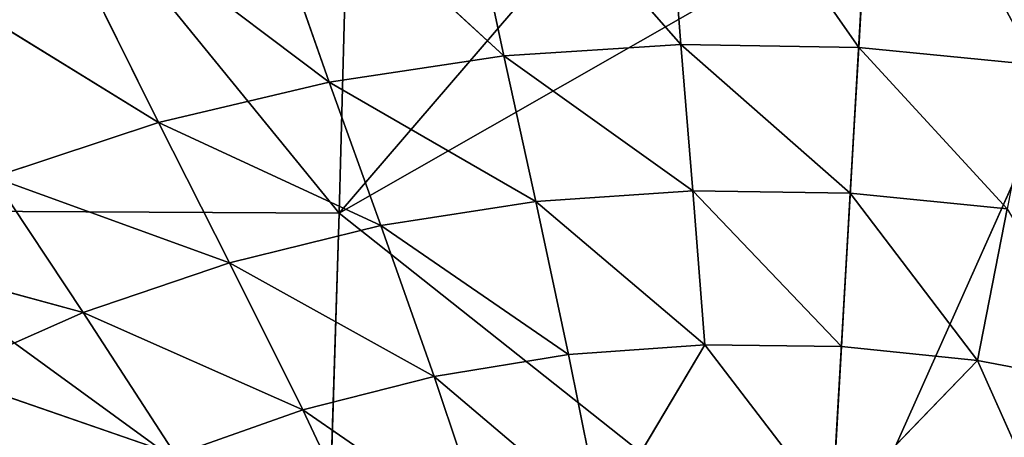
# Model space of a CAD drawing. Extents: x 228 to 329, y 0 to 150.
# Tile 339 of 656: x 277.259 to 279.213, y 52.565 to 53.394. Entities that reach past the tile are written whole.
import ezdxf

# ---------------------------------------------------------------- set-up
doc = ezdxf.new("R2010")
doc.units = 0
doc.header["$LTSCALE"] = 25.4
doc.layers.get('0').update_dxf_attribs({"color": 13, "linetype": 'CONTINUOUS'})

# ---------------------------------------------------------------- blocks, each defined once
blk = doc.blocks.new('SIS-9506-8054_STL_1')
at = {"color": 7}
for p, q in [((50.1478, 86.0009, 97.9251), (49.1637, 85.3862, 97.2097)), ((50.1478, 86.0009, 97.9251), (49.1637, 85.3862, 97.2097)), ((50.1697, 85.3862, 97.2149), (50.1478, 86.0009, 97.9251)), ((50.1697, 85.3862, 97.2149), (50.1478, 86.0009, 97.9251)), ((51.1378, 86.0009, 97.9821), (50.1697, 85.3862, 97.2149)), ((51.1378, 86.0009, 97.9821), (50.1697, 85.3862, 97.2149)), ((51.1378, 86.0009, 97.9821), (51.2164, 84.8661, 96.6174)), ((51.1378, 86.0009, 97.9821), (51.2164, 84.8661, 96.6174)), ((51.1378, 86.0009, 97.9821), (51.7306, 84.8661, 96.6557)), ((51.1378, 86.0009, 97.9821), (51.7306, 84.8661, 96.6557)), ((50.1697, 85.3862, 97.2149), (49.1637, 85.3862, 97.2097)), ((50.1697, 85.3862, 97.2149), (49.1637, 85.3862, 97.2097)), ((50.1697, 85.3862, 97.2149), (49.6735, 84.8661, 96.605)), ((50.1697, 85.3862, 97.2149), (49.6735, 84.8661, 96.605)), ((50.7011, 84.8661, 96.5964), (50.1697, 85.3862, 97.2149)), ((50.1697, 85.3862, 97.2149), (51.2164, 84.8661, 96.6174)), ((50.1697, 85.3862, 97.2149), (51.2164, 84.8661, 96.6174)), ((50.1866, 84.8661, 96.5925), (50.1697, 85.3862, 97.2149)), ((50.7011, 84.8661, 96.5964), (50.1697, 85.3862, 97.2149)), ((50.1866, 84.8661, 96.5925), (50.1697, 85.3862, 97.2149)), ((49.8112, 62.1009, 97.0353), (49.148, 62.1517, 96.6261)), ((49.8112, 62.1009, 97.0353), (49.148, 62.1517, 96.6261)), ((49.5458, 62.1517, 96.4992), (49.8112, 62.1009, 97.0353)), ((49.5458, 62.1517, 96.4992), (50.1501, 62.1009, 96.9549)), ((49.5458, 62.1517, 96.4992), (49.8112, 62.1009, 97.0353)), ((49.5458, 62.1517, 96.4992), (50.1501, 62.1009, 96.9549)), ((49.957, 62.1517, 96.4052), (50.1501, 62.1009, 96.9549)), ((49.957, 62.1517, 96.4052), (50.1501, 62.1009, 96.9549)), ((49.957, 62.1517, 96.4052), (50.4968, 62.1009, 96.9031)), ((49.957, 62.1517, 96.4052), (50.4968, 62.1009, 96.9031)), ((50.8482, 62.1009, 96.8801), (50.378, 62.1517, 96.345)), ((50.4968, 62.1009, 96.9031), (50.378, 62.1517, 96.345)), ((50.8482, 62.1009, 96.8801), (50.378, 62.1517, 96.345)), ((50.4968, 62.1009, 96.9031), (50.378, 62.1517, 96.345)), ((50.8047, 62.1517, 96.3189), (50.8482, 62.1009, 96.8801)), ((50.8047, 62.1517, 96.3189), (50.8482, 62.1009, 96.8801)), ((50.8047, 62.1517, 96.3189), (51.2009, 62.1009, 96.886)), ((50.8047, 62.1517, 96.3189), (51.2009, 62.1009, 96.886)), ((51.2331, 62.1517, 96.3266), (51.2009, 62.1009, 96.886)), ((51.2331, 62.1517, 96.3266), (51.2009, 62.1009, 96.886)), ((49.6618, 62.0459, 97.4119), (49.1697, 62.1009, 97.2786)), ((49.6618, 62.0459, 97.4119), (49.1697, 62.1009, 97.2786)), ((49.8112, 62.1009, 97.0353), (49.4834, 62.1009, 97.1435)), ((49.8112, 62.1009, 97.0353), (49.4834, 62.1009, 97.1435)), ((49.9525, 62.0459, 97.3131), (49.4834, 62.1009, 97.1435)), ((49.9525, 62.0459, 97.3131), (49.4834, 62.1009, 97.1435)), ((49.6618, 62.0459, 97.4119), (49.4834, 62.1009, 97.1435)), ((49.6618, 62.0459, 97.4119), (49.4834, 62.1009, 97.1435)), ((49.8112, 62.1009, 97.0353), (49.9525, 62.0459, 97.3131)), ((50.1501, 62.1009, 96.9549), (49.8112, 62.1009, 97.0353)), ((50.1501, 62.1009, 96.9549), (49.8112, 62.1009, 97.0353)), ((50.2528, 62.0459, 97.2394), (49.8112, 62.1009, 97.0353)), ((50.2528, 62.0459, 97.2394), (49.8112, 62.1009, 97.0353)), ((49.8112, 62.1009, 97.0353), (49.9525, 62.0459, 97.3131)), ((50.1501, 62.1009, 96.9549), (50.2528, 62.0459, 97.2394)), ((50.1501, 62.1009, 96.9549), (50.5602, 62.0459, 97.1918)), ((50.1501, 62.1009, 96.9549), (50.2528, 62.0459, 97.2394)), ((50.4968, 62.1009, 96.9031), (50.1501, 62.1009, 96.9549)), ((50.4968, 62.1009, 96.9031), (50.1501, 62.1009, 96.9549)), ((50.1501, 62.1009, 96.9549), (50.5602, 62.0459, 97.1918)), ((50.4968, 62.1009, 96.9031), (50.5602, 62.0459, 97.1918)), ((50.4968, 62.1009, 96.9031), (50.5602, 62.0459, 97.1918)), ((50.4968, 62.1009, 96.9031), (50.8716, 62.0459, 97.1704)), ((50.4968, 62.1009, 96.9031), (50.8716, 62.0459, 97.1704)), ((50.4968, 62.1009, 96.9031), (50.8482, 62.1009, 96.8801)), ((50.4968, 62.1009, 96.9031), (50.8482, 62.1009, 96.8801)), ((51.1842, 62.0459, 97.1753), (50.8482, 62.1009, 96.8801)), ((50.8482, 62.1009, 96.8801), (51.2009, 62.1009, 96.886)), ((50.8482, 62.1009, 96.8801), (51.2009, 62.1009, 96.886)), ((50.8716, 62.0459, 97.1704), (50.8482, 62.1009, 96.8801)), ((51.1842, 62.0459, 97.1753), (50.8482, 62.1009, 96.8801)), ((50.8716, 62.0459, 97.1704), (50.8482, 62.1009, 96.8801)), ((51.2009, 62.1009, 96.886), (51.1842, 62.0459, 97.1753)), ((51.2009, 62.1009, 96.886), (51.1842, 62.0459, 97.1753)), ((51.2009, 62.1009, 96.886), (51.4954, 62.0459, 97.2063)), ((51.2009, 62.1009, 96.886), (51.4954, 62.0459, 97.2063)), ((51.2009, 62.1009, 96.886), (51.552, 62.1009, 96.9207)), ((51.2009, 62.1009, 96.886), (51.552, 62.1009, 96.9207)), ((49.6618, 62.0459, 97.4119), (49.3837, 62.0459, 97.535)), ((49.6618, 62.0459, 97.4119), (49.3837, 62.0459, 97.535)), ((49.8453, 61.9553, 97.694), (49.3837, 62.0459, 97.535)), ((49.8453, 61.9553, 97.694), (49.3837, 62.0459, 97.535)), ((49.9525, 62.0459, 97.3131), (49.6618, 62.0459, 97.4119)), ((49.9525, 62.0459, 97.3131), (49.6618, 62.0459, 97.4119)), ((50.0976, 61.9553, 97.6051), (49.6618, 62.0459, 97.4119)), ((50.0976, 61.9553, 97.6051), (49.6618, 62.0459, 97.4119)), ((49.8453, 61.9553, 97.694), (49.6618, 62.0459, 97.4119)), ((49.8453, 61.9553, 97.694), (49.6618, 62.0459, 97.4119)), ((49.9525, 62.0459, 97.3131), (50.0976, 61.9553, 97.6051)), ((50.2528, 62.0459, 97.2394), (49.9525, 62.0459, 97.3131)), ((50.2528, 62.0459, 97.2394), (49.9525, 62.0459, 97.3131)), ((50.3583, 61.9553, 97.5388), (49.9525, 62.0459, 97.3131)), ((50.3583, 61.9553, 97.5388), (49.9525, 62.0459, 97.3131)), ((49.9525, 62.0459, 97.3131), (50.0976, 61.9553, 97.6051)), ((50.2528, 62.0459, 97.2394), (50.3583, 61.9553, 97.5388)), ((50.5602, 62.0459, 97.1918), (50.2528, 62.0459, 97.2394)), ((50.5602, 62.0459, 97.1918), (50.2528, 62.0459, 97.2394)), ((50.6251, 61.9553, 97.4956), (50.2528, 62.0459, 97.2394)), ((50.6251, 61.9553, 97.4956), (50.2528, 62.0459, 97.2394)), ((50.2528, 62.0459, 97.2394), (50.3583, 61.9553, 97.5388)), ((50.6251, 61.9553, 97.4956), (50.5602, 62.0459, 97.1918)), ((50.5602, 62.0459, 97.1918), (50.8954, 61.9553, 97.4759)), ((50.6251, 61.9553, 97.4956), (50.5602, 62.0459, 97.1918)), ((50.8716, 62.0459, 97.1704), (50.5602, 62.0459, 97.1918)), ((50.8716, 62.0459, 97.1704), (50.5602, 62.0459, 97.1918)), ((50.5602, 62.0459, 97.1918), (50.8954, 61.9553, 97.4759)), ((50.8716, 62.0459, 97.1704), (50.8954, 61.9553, 97.4759)), ((50.8716, 62.0459, 97.1704), (50.8954, 61.9553, 97.4759)), ((50.8716, 62.0459, 97.1704), (51.1667, 61.9553, 97.4797)), ((50.8716, 62.0459, 97.1704), (51.1667, 61.9553, 97.4797)), ((50.8716, 62.0459, 97.1704), (51.1842, 62.0459, 97.1753)), ((50.8716, 62.0459, 97.1704), (51.1842, 62.0459, 97.1753)), ((51.1667, 61.9553, 97.4797), (51.1842, 62.0459, 97.1753)), ((51.1667, 61.9553, 97.4797), (51.1842, 62.0459, 97.1753)), ((51.4367, 61.9553, 97.507), (51.1842, 62.0459, 97.1753)), ((51.1842, 62.0459, 97.1753), (51.4954, 62.0459, 97.2063)), ((51.1842, 62.0459, 97.1753), (51.4954, 62.0459, 97.2063)), ((51.4367, 61.9553, 97.507), (51.1842, 62.0459, 97.1753)), ((51.4367, 61.9553, 97.507), (51.4954, 62.0459, 97.2063)), ((51.4367, 61.9553, 97.507), (51.4954, 62.0459, 97.2063)), ((50.0976, 61.9553, 97.6051), (49.8453, 61.9553, 97.694)), ((50.0976, 61.9553, 97.6051), (49.8453, 61.9553, 97.694)), ((50.0976, 61.9553, 97.6051), (50.2454, 61.8174, 97.9175)), ((50.3583, 61.9553, 97.5388), (50.0976, 61.9553, 97.6051)), ((50.3583, 61.9553, 97.5388), (50.0976, 61.9553, 97.6051)), ((50.4655, 61.8174, 97.859), (50.0976, 61.9553, 97.6051)), ((50.4655, 61.8174, 97.859), (50.0976, 61.9553, 97.6051)), ((50.0976, 61.9553, 97.6051), (50.2454, 61.8174, 97.9175)), ((50.3583, 61.9553, 97.5388), (50.4655, 61.8174, 97.859)), ((50.6251, 61.9553, 97.4956), (50.3583, 61.9553, 97.5388)), ((50.6251, 61.9553, 97.4956), (50.3583, 61.9553, 97.5388)), ((50.6908, 61.8174, 97.8207), (50.3583, 61.9553, 97.5388)), ((50.6908, 61.8174, 97.8207), (50.3583, 61.9553, 97.5388)), ((50.3583, 61.9553, 97.5388), (50.4655, 61.8174, 97.859)), ((50.8954, 61.9553, 97.4759), (50.6251, 61.9553, 97.4956)), ((50.8954, 61.9553, 97.4759), (50.6251, 61.9553, 97.4956)), ((50.6908, 61.8174, 97.8207), (50.6251, 61.9553, 97.4956)), ((50.6908, 61.8174, 97.8207), (50.6251, 61.9553, 97.4956)), ((50.8954, 61.9553, 97.4759), (50.6908, 61.8174, 97.8207)), ((50.8954, 61.9553, 97.4759), (50.6908, 61.8174, 97.8207)), ((50.8954, 61.9553, 97.4759), (51.148, 61.8174, 97.8058)), ((51.1667, 61.9553, 97.4797), (50.8954, 61.9553, 97.4759)), ((51.1667, 61.9553, 97.4797), (50.8954, 61.9553, 97.4759)), ((50.8954, 61.9553, 97.4759), (51.148, 61.8174, 97.8058)), ((51.1667, 61.9553, 97.4797), (51.148, 61.8174, 97.8058)), ((51.148, 61.8174, 97.8058), (51.4367, 61.9553, 97.507)), ((51.148, 61.8174, 97.8058), (51.4367, 61.9553, 97.507)), ((51.1667, 61.9553, 97.4797), (51.148, 61.8174, 97.8058)), ((51.1667, 61.9553, 97.4797), (51.4367, 61.9553, 97.507)), ((51.1667, 61.9553, 97.4797), (51.4367, 61.9553, 97.507)), ((51.6004, 61.8174, 97.8731), (51.4367, 61.9553, 97.507)), ((51.4367, 61.9553, 97.507), (51.7029, 61.9553, 97.5576)), ((51.4367, 61.9553, 97.507), (51.7029, 61.9553, 97.5576)), ((51.6004, 61.8174, 97.8731), (51.4367, 61.9553, 97.507))]:
    blk.add_line(p, q, dxfattribs=at)
mesh = blk.add_polyface(dxfattribs=at)
corners = [(50.1478, 86.0009, 97.9251), (49.1637, 85.3862, 97.2097), (49.1605, 86.0009, 97.8683)]
mesh.append_faces([[corners[k] for k in face] for face in [(0, 1, 2)]], dxfattribs={"color": 7})
mesh = blk.add_polyface(dxfattribs=at)
corners = [(50.1478, 86.0009, 97.9251), (50.1697, 85.3862, 97.2149), (49.1637, 85.3862, 97.2097)]
mesh.append_faces([[corners[k] for k in face] for face in [(0, 1, 2)]], dxfattribs={"color": 7})
mesh = blk.add_polyface(dxfattribs=at)
corners = [(51.1378, 86.0009, 97.9821), (50.1697, 85.3862, 97.2149), (50.1478, 86.0009, 97.9251)]
mesh.append_faces([[corners[k] for k in face] for face in [(0, 1, 2)]], dxfattribs={"color": 7})
mesh = blk.add_polyface(dxfattribs=at)
corners = [(51.1378, 86.0009, 97.9821), (51.2164, 84.8661, 96.6174), (50.1697, 85.3862, 97.2149)]
mesh.append_faces([[corners[k] for k in face] for face in [(0, 1, 2)]], dxfattribs={"color": 7})
mesh = blk.add_polyface(dxfattribs=at)
corners = [(51.1378, 86.0009, 97.9821), (51.7306, 84.8661, 96.6557), (51.2164, 84.8661, 96.6174)]
mesh.append_faces([[corners[k] for k in face] for face in [(0, 1, 2)]], dxfattribs={"color": 7})
mesh = blk.add_polyface(dxfattribs=at)
corners = [(52.1278, 86.0009, 98.039), (51.7306, 84.8661, 96.6557), (51.1378, 86.0009, 97.9821)]
mesh.append_faces([[corners[k] for k in face] for face in [(0, 1, 2)]], dxfattribs={"color": 7})
mesh = blk.add_polyface(dxfattribs=at)
corners = [(49.1637, 85.3862, 97.2097), (49.6735, 84.8661, 96.605), (49.1623, 84.8661, 96.6333)]
mesh.append_faces([[corners[k] for k in face] for face in [(0, 1, 2)]], dxfattribs={"color": 7})
mesh = blk.add_polyface(dxfattribs=at)
corners = [(50.1697, 85.3862, 97.2149), (49.6735, 84.8661, 96.605), (49.1637, 85.3862, 97.2097)]
mesh.append_faces([[corners[k] for k in face] for face in [(0, 1, 2)]], dxfattribs={"color": 7})
mesh = blk.add_polyface(dxfattribs=at)
corners = [(50.1697, 85.3862, 97.2149), (50.1866, 84.8661, 96.5925), (49.6735, 84.8661, 96.605)]
mesh.append_faces([[corners[k] for k in face] for face in [(0, 1, 2)]], dxfattribs={"color": 7})
mesh = blk.add_polyface(dxfattribs=at)
corners = [(50.1697, 85.3862, 97.2149), (51.2164, 84.8661, 96.6174), (50.7011, 84.8661, 96.5964)]
mesh.append_faces([[corners[k] for k in face] for face in [(0, 1, 2)]], dxfattribs={"color": 7})
mesh = blk.add_polyface(dxfattribs=at)
corners = [(50.1697, 85.3862, 97.2149), (50.7011, 84.8661, 96.5964), (50.1866, 84.8661, 96.5925)]
mesh.append_faces([[corners[k] for k in face] for face in [(0, 1, 2)]], dxfattribs={"color": 7})
mesh = blk.add_polyface(dxfattribs=at)
corners = [(49.8112, 62.1009, 97.0353), (49.148, 62.1517, 96.6261), (49.5458, 62.1517, 96.4992)]
mesh.append_faces([[corners[k] for k in face] for face in [(0, 1, 2)]], dxfattribs={"color": 7})
mesh = blk.add_polyface(dxfattribs=at)
corners = [(49.4834, 62.1009, 97.1435), (49.148, 62.1517, 96.6261), (49.8112, 62.1009, 97.0353)]
mesh.append_faces([[corners[k] for k in face] for face in [(0, 1, 2)]], dxfattribs={"color": 7})
mesh = blk.add_polyface(dxfattribs=at)
corners = [(49.8112, 62.1009, 97.0353), (49.5458, 62.1517, 96.4992), (50.1501, 62.1009, 96.9549)]
mesh.append_faces([[corners[k] for k in face] for face in [(0, 1, 2)]], dxfattribs={"color": 7})
mesh = blk.add_polyface(dxfattribs=at)
corners = [(50.1501, 62.1009, 96.9549), (49.5458, 62.1517, 96.4992), (49.957, 62.1517, 96.4052)]
mesh.append_faces([[corners[k] for k in face] for face in [(0, 1, 2)]], dxfattribs={"color": 7})
mesh = blk.add_polyface(dxfattribs=at)
corners = [(50.1501, 62.1009, 96.9549), (49.957, 62.1517, 96.4052), (50.4968, 62.1009, 96.9031)]
mesh.append_faces([[corners[k] for k in face] for face in [(0, 1, 2)]], dxfattribs={"color": 7})
mesh = blk.add_polyface(dxfattribs=at)
corners = [(50.4968, 62.1009, 96.9031), (49.957, 62.1517, 96.4052), (50.378, 62.1517, 96.345)]
mesh.append_faces([[corners[k] for k in face] for face in [(0, 1, 2)]], dxfattribs={"color": 7})
mesh = blk.add_polyface(dxfattribs=at)
corners = [(50.8482, 62.1009, 96.8801), (50.378, 62.1517, 96.345), (50.8047, 62.1517, 96.3189)]
mesh.append_faces([[corners[k] for k in face] for face in [(0, 1, 2)]], dxfattribs={"color": 7})
mesh = blk.add_polyface(dxfattribs=at)
corners = [(50.4968, 62.1009, 96.9031), (50.378, 62.1517, 96.345), (50.8482, 62.1009, 96.8801)]
mesh.append_faces([[corners[k] for k in face] for face in [(0, 1, 2)]], dxfattribs={"color": 7})
mesh = blk.add_polyface(dxfattribs=at)
corners = [(51.2009, 62.1009, 96.886), (50.8482, 62.1009, 96.8801), (50.8047, 62.1517, 96.3189)]
mesh.append_faces([[corners[k] for k in face] for face in [(0, 1, 2)]], dxfattribs={"color": 7})
mesh = blk.add_polyface(dxfattribs=at)
corners = [(51.2009, 62.1009, 96.886), (50.8047, 62.1517, 96.3189), (51.2331, 62.1517, 96.3266)]
mesh.append_faces([[corners[k] for k in face] for face in [(0, 1, 2)]], dxfattribs={"color": 7})
mesh = blk.add_polyface(dxfattribs=at)
corners = [(51.552, 62.1009, 96.9207), (51.2009, 62.1009, 96.886), (51.2331, 62.1517, 96.3266)]
mesh.append_faces([[corners[k] for k in face] for face in [(0, 1, 2)]], dxfattribs={"color": 7})
mesh = blk.add_polyface(dxfattribs=at)
corners = [(51.552, 62.1009, 96.9207), (51.2331, 62.1517, 96.3266), (51.6596, 62.1517, 96.3681)]
mesh.append_faces([[corners[k] for k in face] for face in [(0, 1, 2)]], dxfattribs={"color": 7})
mesh = blk.add_polyface(dxfattribs=at)
corners = [(49.6618, 62.0459, 97.4119), (49.1697, 62.1009, 97.2786), (49.4834, 62.1009, 97.1435)]
mesh.append_faces([[corners[k] for k in face] for face in [(0, 1, 2)]], dxfattribs={"color": 7})
mesh = blk.add_polyface(dxfattribs=at)
corners = [(49.3837, 62.0459, 97.535), (49.1697, 62.1009, 97.2786), (49.6618, 62.0459, 97.4119)]
mesh.append_faces([[corners[k] for k in face] for face in [(0, 1, 2)]], dxfattribs={"color": 7})
mesh = blk.add_polyface(dxfattribs=at)
corners = [(49.9525, 62.0459, 97.3131), (49.4834, 62.1009, 97.1435), (49.8112, 62.1009, 97.0353)]
mesh.append_faces([[corners[k] for k in face] for face in [(0, 1, 2)]], dxfattribs={"color": 7})
mesh = blk.add_polyface(dxfattribs=at)
corners = [(49.6618, 62.0459, 97.4119), (49.4834, 62.1009, 97.1435), (49.9525, 62.0459, 97.3131)]
mesh.append_faces([[corners[k] for k in face] for face in [(0, 1, 2)]], dxfattribs={"color": 7})
mesh = blk.add_polyface(dxfattribs=at)
corners = [(50.2528, 62.0459, 97.2394), (49.8112, 62.1009, 97.0353), (50.1501, 62.1009, 96.9549)]
mesh.append_faces([[corners[k] for k in face] for face in [(0, 1, 2)]], dxfattribs={"color": 7})
mesh = blk.add_polyface(dxfattribs=at)
corners = [(49.9525, 62.0459, 97.3131), (49.8112, 62.1009, 97.0353), (50.2528, 62.0459, 97.2394)]
mesh.append_faces([[corners[k] for k in face] for face in [(0, 1, 2)]], dxfattribs={"color": 7})
mesh = blk.add_polyface(dxfattribs=at)
corners = [(50.2528, 62.0459, 97.2394), (50.1501, 62.1009, 96.9549), (50.5602, 62.0459, 97.1918)]
mesh.append_faces([[corners[k] for k in face] for face in [(0, 1, 2)]], dxfattribs={"color": 7})
mesh = blk.add_polyface(dxfattribs=at)
corners = [(50.5602, 62.0459, 97.1918), (50.1501, 62.1009, 96.9549), (50.4968, 62.1009, 96.9031)]
mesh.append_faces([[corners[k] for k in face] for face in [(0, 1, 2)]], dxfattribs={"color": 7})
mesh = blk.add_polyface(dxfattribs=at)
corners = [(50.5602, 62.0459, 97.1918), (50.4968, 62.1009, 96.9031), (50.8716, 62.0459, 97.1704)]
mesh.append_faces([[corners[k] for k in face] for face in [(0, 1, 2)]], dxfattribs={"color": 7})
mesh = blk.add_polyface(dxfattribs=at)
corners = [(50.8716, 62.0459, 97.1704), (50.4968, 62.1009, 96.9031), (50.8482, 62.1009, 96.8801)]
mesh.append_faces([[corners[k] for k in face] for face in [(0, 1, 2)]], dxfattribs={"color": 7})
mesh = blk.add_polyface(dxfattribs=at)
corners = [(51.1842, 62.0459, 97.1753), (50.8482, 62.1009, 96.8801), (51.2009, 62.1009, 96.886)]
mesh.append_faces([[corners[k] for k in face] for face in [(0, 1, 2)]], dxfattribs={"color": 7})
mesh = blk.add_polyface(dxfattribs=at)
corners = [(51.1842, 62.0459, 97.1753), (50.8716, 62.0459, 97.1704), (50.8482, 62.1009, 96.8801)]
mesh.append_faces([[corners[k] for k in face] for face in [(0, 1, 2)]], dxfattribs={"color": 7})
mesh = blk.add_polyface(dxfattribs=at)
corners = [(51.4954, 62.0459, 97.2063), (51.1842, 62.0459, 97.1753), (51.2009, 62.1009, 96.886)]
mesh.append_faces([[corners[k] for k in face] for face in [(0, 1, 2)]], dxfattribs={"color": 7})
mesh = blk.add_polyface(dxfattribs=at)
corners = [(51.4954, 62.0459, 97.2063), (51.2009, 62.1009, 96.886), (51.552, 62.1009, 96.9207)]
mesh.append_faces([[corners[k] for k in face] for face in [(0, 1, 2)]], dxfattribs={"color": 7})
mesh = blk.add_polyface(dxfattribs=at)
corners = [(49.6038, 61.9553, 97.8045), (49.1206, 62.0459, 97.6812), (49.3837, 62.0459, 97.535)]
mesh.append_faces([[corners[k] for k in face] for face in [(0, 1, 2)]], dxfattribs={"color": 7})
mesh = blk.add_polyface(dxfattribs=at)
corners = [(49.8453, 61.9553, 97.694), (49.3837, 62.0459, 97.535), (49.6618, 62.0459, 97.4119)]
mesh.append_faces([[corners[k] for k in face] for face in [(0, 1, 2)]], dxfattribs={"color": 7})
mesh = blk.add_polyface(dxfattribs=at)
corners = [(49.6038, 61.9553, 97.8045), (49.3837, 62.0459, 97.535), (49.8453, 61.9553, 97.694)]
mesh.append_faces([[corners[k] for k in face] for face in [(0, 1, 2)]], dxfattribs={"color": 7})
mesh = blk.add_polyface(dxfattribs=at)
corners = [(50.0976, 61.9553, 97.6051), (49.6618, 62.0459, 97.4119), (49.9525, 62.0459, 97.3131)]
mesh.append_faces([[corners[k] for k in face] for face in [(0, 1, 2)]], dxfattribs={"color": 7})
mesh = blk.add_polyface(dxfattribs=at)
corners = [(49.8453, 61.9553, 97.694), (49.6618, 62.0459, 97.4119), (50.0976, 61.9553, 97.6051)]
mesh.append_faces([[corners[k] for k in face] for face in [(0, 1, 2)]], dxfattribs={"color": 7})
mesh = blk.add_polyface(dxfattribs=at)
corners = [(50.3583, 61.9553, 97.5388), (49.9525, 62.0459, 97.3131), (50.2528, 62.0459, 97.2394)]
mesh.append_faces([[corners[k] for k in face] for face in [(0, 1, 2)]], dxfattribs={"color": 7})
mesh = blk.add_polyface(dxfattribs=at)
corners = [(50.0976, 61.9553, 97.6051), (49.9525, 62.0459, 97.3131), (50.3583, 61.9553, 97.5388)]
mesh.append_faces([[corners[k] for k in face] for face in [(0, 1, 2)]], dxfattribs={"color": 7})
mesh = blk.add_polyface(dxfattribs=at)
corners = [(50.6251, 61.9553, 97.4956), (50.2528, 62.0459, 97.2394), (50.5602, 62.0459, 97.1918)]
mesh.append_faces([[corners[k] for k in face] for face in [(0, 1, 2)]], dxfattribs={"color": 7})
mesh = blk.add_polyface(dxfattribs=at)
corners = [(50.3583, 61.9553, 97.5388), (50.2528, 62.0459, 97.2394), (50.6251, 61.9553, 97.4956)]
mesh.append_faces([[corners[k] for k in face] for face in [(0, 1, 2)]], dxfattribs={"color": 7})
mesh = blk.add_polyface(dxfattribs=at)
corners = [(50.6251, 61.9553, 97.4956), (50.5602, 62.0459, 97.1918), (50.8954, 61.9553, 97.4759)]
mesh.append_faces([[corners[k] for k in face] for face in [(0, 1, 2)]], dxfattribs={"color": 7})
mesh = blk.add_polyface(dxfattribs=at)
corners = [(50.8954, 61.9553, 97.4759), (50.5602, 62.0459, 97.1918), (50.8716, 62.0459, 97.1704)]
mesh.append_faces([[corners[k] for k in face] for face in [(0, 1, 2)]], dxfattribs={"color": 7})
mesh = blk.add_polyface(dxfattribs=at)
corners = [(51.1667, 61.9553, 97.4797), (50.8954, 61.9553, 97.4759), (50.8716, 62.0459, 97.1704)]
mesh.append_faces([[corners[k] for k in face] for face in [(0, 1, 2)]], dxfattribs={"color": 7})
mesh = blk.add_polyface(dxfattribs=at)
corners = [(51.1667, 61.9553, 97.4797), (50.8716, 62.0459, 97.1704), (51.1842, 62.0459, 97.1753)]
mesh.append_faces([[corners[k] for k in face] for face in [(0, 1, 2)]], dxfattribs={"color": 7})
mesh = blk.add_polyface(dxfattribs=at)
corners = [(51.4367, 61.9553, 97.507), (51.1667, 61.9553, 97.4797), (51.1842, 62.0459, 97.1753)]
mesh.append_faces([[corners[k] for k in face] for face in [(0, 1, 2)]], dxfattribs={"color": 7})
mesh = blk.add_polyface(dxfattribs=at)
corners = [(51.4367, 61.9553, 97.507), (51.1842, 62.0459, 97.1753), (51.4954, 62.0459, 97.2063)]
mesh.append_faces([[corners[k] for k in face] for face in [(0, 1, 2)]], dxfattribs={"color": 7})
mesh = blk.add_polyface(dxfattribs=at)
corners = [(51.7029, 61.9553, 97.5576), (51.4367, 61.9553, 97.507), (51.4954, 62.0459, 97.2063)]
mesh.append_faces([[corners[k] for k in face] for face in [(0, 1, 2)]], dxfattribs={"color": 7})
mesh = blk.add_polyface(dxfattribs=at)
corners = [(50.2454, 61.8174, 97.9175), (49.8453, 61.9553, 97.694), (50.0976, 61.9553, 97.6051)]
mesh.append_faces([[corners[k] for k in face] for face in [(0, 1, 2)]], dxfattribs={"color": 7})
mesh = blk.add_polyface(dxfattribs=at)
corners = [(50.4655, 61.8174, 97.859), (50.0976, 61.9553, 97.6051), (50.3583, 61.9553, 97.5388)]
mesh.append_faces([[corners[k] for k in face] for face in [(0, 1, 2)]], dxfattribs={"color": 7})
mesh = blk.add_polyface(dxfattribs=at)
corners = [(50.2454, 61.8174, 97.9175), (50.0976, 61.9553, 97.6051), (50.4655, 61.8174, 97.859)]
mesh.append_faces([[corners[k] for k in face] for face in [(0, 1, 2)]], dxfattribs={"color": 7})
mesh = blk.add_polyface(dxfattribs=at)
corners = [(50.6908, 61.8174, 97.8207), (50.3583, 61.9553, 97.5388), (50.6251, 61.9553, 97.4956)]
mesh.append_faces([[corners[k] for k in face] for face in [(0, 1, 2)]], dxfattribs={"color": 7})
mesh = blk.add_polyface(dxfattribs=at)
corners = [(50.4655, 61.8174, 97.859), (50.3583, 61.9553, 97.5388), (50.6908, 61.8174, 97.8207)]
mesh.append_faces([[corners[k] for k in face] for face in [(0, 1, 2)]], dxfattribs={"color": 7})
mesh = blk.add_polyface(dxfattribs=at)
corners = [(50.6908, 61.8174, 97.8207), (50.6251, 61.9553, 97.4956), (50.8954, 61.9553, 97.4759)]
mesh.append_faces([[corners[k] for k in face] for face in [(0, 1, 2)]], dxfattribs={"color": 7})
mesh = blk.add_polyface(dxfattribs=at)
corners = [(50.6908, 61.8174, 97.8207), (50.8954, 61.9553, 97.4759), (51.148, 61.8174, 97.8058)]
mesh.append_faces([[corners[k] for k in face] for face in [(0, 1, 2)]], dxfattribs={"color": 7})
mesh = blk.add_polyface(dxfattribs=at)
corners = [(51.148, 61.8174, 97.8058), (50.8954, 61.9553, 97.4759), (51.1667, 61.9553, 97.4797)]
mesh.append_faces([[corners[k] for k in face] for face in [(0, 1, 2)]], dxfattribs={"color": 7})
mesh = blk.add_polyface(dxfattribs=at)
corners = [(51.6004, 61.8174, 97.8731), (51.148, 61.8174, 97.8058), (51.4367, 61.9553, 97.507)]
mesh.append_faces([[corners[k] for k in face] for face in [(0, 1, 2)]], dxfattribs={"color": 7})
mesh = blk.add_polyface(dxfattribs=at)
corners = [(51.148, 61.8174, 97.8058), (51.1667, 61.9553, 97.4797), (51.4367, 61.9553, 97.507)]
mesh.append_faces([[corners[k] for k in face] for face in [(0, 1, 2)]], dxfattribs={"color": 7})
mesh = blk.add_polyface(dxfattribs=at)
corners = [(51.6004, 61.8174, 97.8731), (51.4367, 61.9553, 97.507), (51.7029, 61.9553, 97.5576)]
mesh.append_faces([[corners[k] for k in face] for face in [(0, 1, 2)]], dxfattribs={"color": 7})
at = {"color": 9}
mesh = blk.add_polyface(dxfattribs=at)
corners = [(97.8415, 4.0467, 147), (3.8415, 4.0467, 53), (3.8415, 4.0467, 147)]
mesh.append_faces([[corners[k] for k in face] for face in [(0, 1, 2)]], dxfattribs={"color": 9})
mesh = blk.add_polyface(dxfattribs=at)
corners = [(97.8415, 4.0467, 147), (97.8415, 4.0467, 53), (3.8415, 4.0467, 53)]
mesh.append_faces([[corners[k] for k in face] for face in [(0, 1, 2)]], dxfattribs={"color": 9})
mesh = blk.add_polyface(dxfattribs=at)
corners = [(3.8415, 1.0467, 147), (97.8415, 1.0467, 53), (97.8415, 1.0467, 147)]
mesh.append_faces([[corners[k] for k in face] for face in [(0, 1, 2)]], dxfattribs={"color": 9})
mesh = blk.add_polyface(dxfattribs=at)
corners = [(3.8415, 1.0467, 147), (3.8415, 1.0467, 53), (97.8415, 1.0467, 53)]
mesh.append_faces([[corners[k] for k in face] for face in [(0, 1, 2)]], dxfattribs={"color": 9})

msp = doc.modelspace()

# ---------------------------------------------------------------- block references
at = {"color": 0, "extrusion": (0, -1, -3.33067e-16)}
msp.add_blockref('SIS-9506-8054_STL_1', (227.723, -1.6457, -150.225), dxfattribs=at)

doc.saveas('drawing.dxf')
